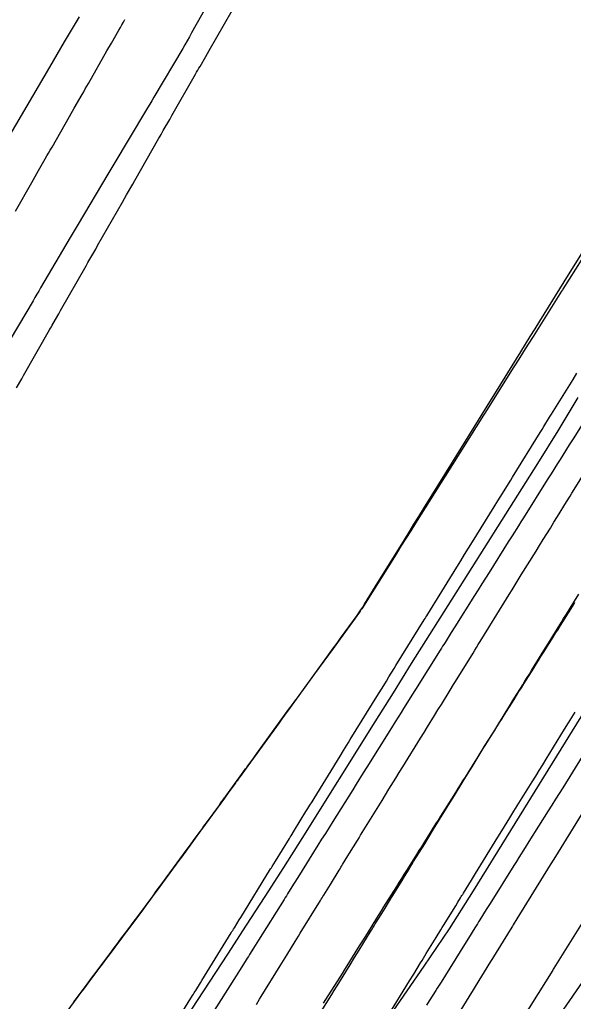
# Model space of a CAD drawing. Extents: x 1005228 to 1008882, y 1883389 to 1885754.
# Drawn here: x 1008706.4 to 1008743.9, y 1885456.6 to 1885523.2 of the extents above; entities that cross this region are included whole.
import ezdxf

# ---------------------------------------------------------------- set-up
doc = ezdxf.new("R2010")
doc.units = 0
for name, color, linetype in [('ATDIMS', 7, 'Continuous'), ('C-ANNO-NOTE', 7, 'Continuous'), ('S_BRIDGE', 7, 'Continuous'), ('TSOBSTACLE', 7, 'Continuous')]:
    doc.layers.add(name, color=color, linetype=linetype)

msp = doc.modelspace()

# ---------------------------------------------------------------- linework, layer by layer
at = {"layer": 'ATDIMS'}
for points in [[(1008726.74, 1885455.762), (1008727.369, 1885456.783), (1008727.527, 1885457.038), (1008727.684, 1885457.294), (1008727.841, 1885457.549), (1008727.999, 1885457.804), (1008728.759, 1885459.039), (1008729.067, 1885459.539), (1008729.375, 1885460.04), (1008730.13, 1885461.266), (1008730.215, 1885461.404), (1008730.3, 1885461.542), (1008730.385, 1885461.681), (1008730.47, 1885461.819), (1008730.907, 1885462.529), (1008731.13, 1885462.892), (1008731.427, 1885463.375), (1008731.501, 1885463.496), (1008731.575, 1885463.617), (1008731.65, 1885463.737), (1008731.724, 1885463.858), (1008732.215, 1885464.656), (1008732.448, 1885465.034), (1008732.759, 1885465.54), (1008732.837, 1885465.666), (1008732.915, 1885465.792), (1008732.992, 1885465.918), (1008733.07, 1885466.045), (1008733.822, 1885467.264), (1008734.125, 1885467.755), (1008734.427, 1885468.245), (1008735.233, 1885469.552), (1008735.533, 1885470.039), (1008735.833, 1885470.526), (1008736.434, 1885471.501), (1008736.735, 1885471.988), (1008737.035, 1885472.475), (1008737.798, 1885473.712), (1008737.975, 1885473.999), (1008738.152, 1885474.286), (1008738.329, 1885474.573), (1008738.506, 1885474.861), (1008739.281, 1885476.116), (1008739.579, 1885476.6), (1008739.877, 1885477.083), (1008740.473, 1885478.05), (1008740.622, 1885478.291), (1008740.771, 1885478.533), (1008740.92, 1885478.774), (1008741.069, 1885479.016), (1008741.912, 1885480.379), (1008742.208, 1885480.859), (1008742.504, 1885481.339), (1008743.099, 1885482.301), (1008743.246, 1885482.539), (1008743.393, 1885482.777), (1008743.541, 1885483.016), (1008743.688, 1885483.254), (1008744.278, 1885484.206)], [(1008744.509, 1885473.176), (1008743.182, 1885471.06), (1008742.936, 1885470.667), (1008742.691, 1885470.275), (1008742.445, 1885469.883), (1008742.199, 1885469.491), (1008740.895, 1885467.409), (1008740.639, 1885467.001), (1008740.213, 1885466.321), (1008740.042, 1885466.049), (1008739.872, 1885465.777), (1008738.262, 1885463.207), (1008738.001, 1885462.791), (1008737.568, 1885462.099), (1008737.481, 1885461.961), (1008737.394, 1885461.822), (1008737.308, 1885461.684), (1008737.221, 1885461.545), (1008736.783, 1885460.844), (1008736.521, 1885460.424), (1008734.928, 1885457.877), (1008734.839, 1885457.735), (1008734.751, 1885457.593), (1008734.662, 1885457.451), (1008734.572, 1885457.309), (1008734.127, 1885456.598), (1008733.949, 1885456.314)]]:
    msp.add_lwpolyline(points, dxfattribs=at)
at = {"layer": 'C-ANNO-NOTE'}
for points in [[(1008710.382, 1885523.372), (1008709.382, 1885521.665), (1008708.38, 1885519.958), (1008703.364, 1885511.422)], [(1008709.079, 1885442.35), (1008720.476, 1885459.769), (1008721.748, 1885461.724), (1008723.01, 1885463.685), (1008724.263, 1885465.652), (1008725.506, 1885467.625), (1008730.458, 1885475.531), (1008731.697, 1885477.507), (1008732.937, 1885479.483), (1008734.179, 1885481.457), (1008735.422, 1885483.43), (1008741.49, 1885493.051), (1008742.879, 1885495.289), (1008744.235, 1885497.547)], [(1008754.503, 1885472.348), (1008737.797, 1885448.141)]]:
    msp.add_lwpolyline(points, dxfattribs=at)
at = {"layer": 'S_BRIDGE'}
msp.add_lwpolyline([(1008744.713, 1885476.354), (1008737.111, 1885464.067), (1008736.299, 1885462.774), (1008735.472, 1885461.491), (1008734.629, 1885460.218), (1008733.769, 1885458.956), (1008730.299, 1885453.929)], dxfattribs=at)
at = {"layer": 'TSOBSTACLE'}
for points in [[(1008719.849, 1885525.552), (1008718.019, 1885522.277), (1008717.87, 1885522.011), (1008717.718, 1885521.746), (1008717.565, 1885521.482), (1008717.411, 1885521.22), (1008715.455, 1885517.92), (1008715.313, 1885517.682), (1008715.172, 1885517.443), (1008715.031, 1885517.205), (1008714.889, 1885516.967), (1008712.751, 1885513.379), (1008712.338, 1885512.685), (1008710.324, 1885509.304), (1008710.189, 1885509.078), (1008710.055, 1885508.852), (1008709.921, 1885508.625), (1008709.788, 1885508.399), (1008707.772, 1885504.979), (1008707.644, 1885504.761), (1008707.516, 1885504.544), (1008707.388, 1885504.327), (1008707.26, 1885504.109), (1008705.221, 1885500.645)], [(1008706.148, 1885498.198), (1008706.5, 1885498.816), (1008706.617, 1885499.022), (1008708.383, 1885502.127), (1008708.445, 1885502.236), (1008708.507, 1885502.345), (1008708.569, 1885502.453), (1008708.631, 1885502.562), (1008709.003, 1885503.215), (1008709.127, 1885503.433), (1008710.856, 1885506.465), (1008710.987, 1885506.695), (1008711.118, 1885506.924), (1008711.511, 1885507.614), (1008711.642, 1885507.844), (1008713.329, 1885510.802), (1008713.467, 1885511.045), (1008713.606, 1885511.287), (1008714.02, 1885512.014), (1008714.159, 1885512.257), (1008715.802, 1885515.139), (1008715.875, 1885515.267), (1008715.948, 1885515.395), (1008716.021, 1885515.522), (1008716.094, 1885515.65), (1008716.532, 1885516.416), (1008716.678, 1885516.671), (1008718.279, 1885519.474), (1008718.355, 1885519.608), (1008718.432, 1885519.743), (1008718.509, 1885519.877), (1008718.586, 1885520.011), (1008718.971, 1885520.683), (1008719.201, 1885521.086), (1008720.758, 1885523.806)], [(1008706.077, 1885510.195), (1008707.187, 1885512.141), (1008707.414, 1885512.539), (1008707.641, 1885512.937), (1008708.094, 1885513.732), (1008708.208, 1885513.931), (1008708.321, 1885514.129), (1008708.434, 1885514.328), (1008708.548, 1885514.527), (1008709.73, 1885516.599), (1008710.052, 1885517.164), (1008710.588, 1885518.105), (1008710.696, 1885518.293), (1008710.803, 1885518.481), (1008710.911, 1885518.67), (1008711.018, 1885518.858), (1008712.276, 1885521.059), (1008712.58, 1885521.591), (1008713.086, 1885522.477), (1008713.187, 1885522.654), (1008713.289, 1885522.832), (1008713.39, 1885523.009), (1008713.492, 1885523.186)], [(1008710.028, 1885456.521), (1008710.21, 1885456.763), (1008710.936, 1885457.733), (1008711.117, 1885457.976), (1008711.299, 1885458.218), (1008711.48, 1885458.461), (1008711.661, 1885458.703), (1008712.554, 1885459.896), (1008712.705, 1885460.098), (1008712.856, 1885460.301), (1008713.007, 1885460.504), (1008713.157, 1885460.707), (1008713.759, 1885461.519), (1008714.059, 1885461.925), (1008714.36, 1885462.331), (1008715.398, 1885463.733), (1008715.621, 1885464.035), (1008715.843, 1885464.337), (1008716.065, 1885464.639), (1008716.287, 1885464.941), (1008717.711, 1885466.885), (1008717.931, 1885467.185), (1008718.15, 1885467.485), (1008718.589, 1885468.085), (1008718.699, 1885468.234), (1008718.808, 1885468.384), (1008718.918, 1885468.535), (1008719.027, 1885468.685), (1008719.852, 1885469.82), (1008719.983, 1885470.002), (1008720.159, 1885470.244), (1008720.203, 1885470.304), (1008720.247, 1885470.365), (1008720.291, 1885470.425), (1008720.335, 1885470.486), (1008721.407, 1885471.965), (1008721.677, 1885472.337), (1008721.754, 1885472.444), (1008721.831, 1885472.55), (1008722.226, 1885473.094), (1008722.428, 1885473.373), (1008724.614, 1885476.388), (1008724.698, 1885476.503), (1008724.782, 1885476.619), (1008725.075, 1885477.023), (1008725.117, 1885477.081), (1008727.179, 1885479.921), (1008727.411, 1885480.241), (1008727.644, 1885480.561), (1008727.876, 1885480.881), (1008728.108, 1885481.201), (1008729.232, 1885482.747), (1008729.365, 1885482.934), (1008729.495, 1885483.125), (1008729.622, 1885483.317), (1008729.745, 1885483.512), (1008730.472, 1885484.691), (1008732.445, 1885487.885), (1008732.77, 1885488.412), (1008733.096, 1885488.939), (1008733.422, 1885489.466), (1008733.748, 1885489.993), (1008735.709, 1885493.162), (1008738.349, 1885497.427), (1008738.389, 1885497.492), (1008740.336, 1885500.637), (1008740.659, 1885501.158), (1008740.982, 1885501.68), (1008741.305, 1885502.201), (1008741.628, 1885502.722), (1008743.58, 1885505.868), (1008743.626, 1885505.942), (1008746.195, 1885510.078)], [(1008745.757, 1885508.957), (1008743.198, 1885504.902), (1008743.168, 1885504.854), (1008743.107, 1885504.756), (1008741.171, 1885501.684), (1008740.846, 1885501.168), (1008740.521, 1885500.652), (1008740.196, 1885500.135), (1008739.871, 1885499.619), (1008737.894, 1885496.476), (1008737.814, 1885496.349), (1008735.201, 1885492.195), (1008735.17, 1885492.144), (1008733.201, 1885489.013), (1008732.872, 1885488.49), (1008732.543, 1885487.966), (1008732.214, 1885487.442), (1008731.885, 1885486.919), (1008729.888, 1885483.734), (1008729.599, 1885483.274), (1008729.551, 1885483.198), (1008729.501, 1885483.123), (1008729.449, 1885483.048), (1008729.397, 1885482.974), (1008727.614, 1885480.519), (1008727.299, 1885480.086), (1008726.984, 1885479.652), (1008726.669, 1885479.219), (1008726.354, 1885478.785), (1008724.515, 1885476.25), (1008724.324, 1885475.988), (1008724.134, 1885475.725), (1008724.038, 1885475.594), (1008723.943, 1885475.463), (1008721.826, 1885472.543), (1008721.607, 1885472.24), (1008721.241, 1885471.736), (1008721.168, 1885471.635), (1008721.095, 1885471.534), (1008721.021, 1885471.433), (1008720.948, 1885471.332), (1008720.498, 1885470.713), (1008720.243, 1885470.361), (1008718.379, 1885467.797), (1008718.263, 1885467.637), (1008718.146, 1885467.477), (1008718.029, 1885467.317), (1008717.912, 1885467.157), (1008717.327, 1885466.359), (1008717.092, 1885466.04), (1008716.975, 1885465.881), (1008715.608, 1885464.018), (1008715.392, 1885463.725), (1008715.176, 1885463.432), (1008714.96, 1885463.139), (1008714.743, 1885462.846), (1008713.756, 1885461.516), (1008713.599, 1885461.305), (1008713.442, 1885461.093), (1008713.285, 1885460.881), (1008713.127, 1885460.669), (1008712.499, 1885459.822), (1008712.342, 1885459.61), (1008712.184, 1885459.399), (1008712.026, 1885459.188), (1008711.868, 1885458.977), (1008711.056, 1885457.893), (1008710.868, 1885457.643), (1008710.679, 1885457.392), (1008710.491, 1885457.141), (1008710.303, 1885456.89), (1008709.547, 1885455.882)], [(1008716.07, 1885453.708), (1008718.082, 1885456.963), (1008718.135, 1885457.048), (1008718.187, 1885457.133), (1008718.24, 1885457.219), (1008718.292, 1885457.304), (1008718.608, 1885457.815), (1008718.713, 1885457.986), (1008720.7, 1885461.207), (1008720.754, 1885461.295), (1008720.808, 1885461.383), (1008720.863, 1885461.471), (1008720.917, 1885461.559), (1008721.243, 1885462.088), (1008721.351, 1885462.265), (1008723.372, 1885465.547), (1008723.426, 1885465.635), (1008723.48, 1885465.723), (1008723.697, 1885466.076), (1008724.645, 1885467.617), (1008724.702, 1885467.711), (1008724.76, 1885467.804), (1008724.99, 1885468.178), (1008725.765, 1885469.437), (1008725.904, 1885469.662), (1008726.042, 1885469.888), (1008726.181, 1885470.113), (1008726.32, 1885470.338), (1008728.087, 1885473.205), (1008728.318, 1885473.578), (1008728.663, 1885474.138), (1008728.778, 1885474.324), (1008730.697, 1885477.437), (1008730.932, 1885477.818), (1008731.225, 1885478.293), (1008731.401, 1885478.578), (1008731.755, 1885479.153), (1008731.873, 1885479.344), (1008733.784, 1885482.443), (1008733.844, 1885482.54), (1008733.904, 1885482.637), (1008733.964, 1885482.735), (1008734.025, 1885482.832), (1008734.385, 1885483.416), (1008734.506, 1885483.611), (1008735.996, 1885486.024), (1008736.262, 1885486.454), (1008736.528, 1885486.885), (1008736.795, 1885487.316), (1008737.061, 1885487.746), (1008738.536, 1885490.13), (1008738.784, 1885490.53), (1008739.094, 1885491.031), (1008739.28, 1885491.331), (1008739.655, 1885491.937), (1008739.779, 1885492.139), (1008741.656, 1885495.171), (1008741.783, 1885495.376), (1008741.91, 1885495.581), (1008742.291, 1885496.196), (1008742.418, 1885496.401), (1008743.884, 1885498.771), (1008744.148, 1885499.196)], [(1008745.181, 1885496.795), (1008743.887, 1885494.738), (1008743.623, 1885494.319), (1008743.182, 1885493.616), (1008743.007, 1885493.339), (1008742.833, 1885493.061), (1008742.396, 1885492.368), (1008742.135, 1885491.952), (1008740.521, 1885489.385), (1008740.349, 1885489.113), (1008740.178, 1885488.84), (1008739.749, 1885488.158), (1008739.492, 1885487.749), (1008738.185, 1885485.67), (1008737.938, 1885485.278), (1008737.692, 1885484.886), (1008737.446, 1885484.494), (1008737.2, 1885484.102), (1008735.872, 1885481.986), (1008735.622, 1885481.587), (1008735.205, 1885480.923), (1008735.122, 1885480.79), (1008735.038, 1885480.657), (1008734.955, 1885480.524), (1008734.872, 1885480.391), (1008733.205, 1885477.732), (1008732.96, 1885477.34), (1008732.549, 1885476.685), (1008732.387, 1885476.426), (1008732.225, 1885476.168), (1008731.819, 1885475.521), (1008731.576, 1885475.132), (1008729.895, 1885472.45), (1008729.657, 1885472.069), (1008729.179, 1885471.306), (1008728.94, 1885470.925), (1008727.589, 1885468.768), (1008727.337, 1885468.366), (1008727.086, 1885467.964), (1008726.834, 1885467.562), (1008726.583, 1885467.16), (1008725.211, 1885464.965), (1008724.979, 1885464.595), (1008724.593, 1885463.978), (1008724.516, 1885463.854), (1008724.439, 1885463.731), (1008724.362, 1885463.607), (1008724.284, 1885463.484), (1008722.545, 1885460.708), (1008722.318, 1885460.346), (1008721.938, 1885459.739), (1008721.863, 1885459.619), (1008721.788, 1885459.5), (1008721.712, 1885459.38), (1008721.637, 1885459.261), (1008721.262, 1885458.663), (1008721.036, 1885458.304), (1008719.278, 1885455.506)], [(1008722.405, 1885456.353), (1008722.627, 1885456.714), (1008722.739, 1885456.894), (1008724.019, 1885458.97), (1008724.133, 1885459.154), (1008724.246, 1885459.338), (1008724.36, 1885459.523), (1008724.473, 1885459.707), (1008725.041, 1885460.629), (1008725.268, 1885460.998), (1008725.382, 1885461.183), (1008726.751, 1885463.406), (1008726.807, 1885463.498), (1008726.863, 1885463.589), (1008726.919, 1885463.68), (1008726.975, 1885463.771), (1008727.312, 1885464.319), (1008727.424, 1885464.501), (1008728.021, 1885465.471), (1008728.08, 1885465.567), (1008728.139, 1885465.664), (1008728.198, 1885465.76), (1008728.257, 1885465.856), (1008728.613, 1885466.433), (1008728.731, 1885466.625), (1008729.262, 1885467.488), (1008729.37, 1885467.664), (1008729.479, 1885467.84), (1008729.587, 1885468.016), (1008729.695, 1885468.192), (1008730.93, 1885470.194), (1008731.164, 1885470.573), (1008731.397, 1885470.952), (1008731.864, 1885471.71), (1008732.098, 1885472.089), (1008732.332, 1885472.467), (1008733.539, 1885474.425), (1008733.775, 1885474.808), (1008734.01, 1885475.19), (1008734.482, 1885475.955), (1008734.718, 1885476.337), (1008734.953, 1885476.719), (1008735.548, 1885477.684), (1008735.786, 1885478.069), (1008735.904, 1885478.261), (1008737.098, 1885480.197), (1008737.218, 1885480.391), (1008737.338, 1885480.585), (1008737.458, 1885480.779), (1008737.577, 1885480.973), (1008738.177, 1885481.944), (1008738.417, 1885482.332), (1008738.537, 1885482.526), (1008739.548, 1885484.162), (1008739.754, 1885484.497), (1008739.961, 1885484.831), (1008740.168, 1885485.166), (1008740.375, 1885485.5), (1008741.373, 1885487.114), (1008741.616, 1885487.506), (1008741.859, 1885487.899), (1008742.344, 1885488.683), (1008742.587, 1885489.075), (1008742.83, 1885489.468), (1008743.443, 1885490.458), (1008743.687, 1885490.853), (1008743.809, 1885491.05), (1008744.967, 1885492.921)], [(1008743.987, 1885483.629), (1008743.823, 1885483.368), (1008743.168, 1885482.327), (1008743.004, 1885482.066), (1008742.841, 1885481.806), (1008742.677, 1885481.545), (1008742.514, 1885481.285), (1008741.851, 1885480.228), (1008741.686, 1885479.966), (1008741.521, 1885479.703), (1008741.356, 1885479.44), (1008741.191, 1885479.177), (1008740.522, 1885478.11), (1008740.355, 1885477.844), (1008740.189, 1885477.579), (1008740.023, 1885477.314), (1008739.856, 1885477.048), (1008739.188, 1885475.982), (1008739.023, 1885475.719), (1008738.858, 1885475.456), (1008738.693, 1885475.193), (1008738.528, 1885474.93), (1008737.866, 1885473.872), (1008737.702, 1885473.612), (1008737.539, 1885473.351), (1008737.375, 1885473.09), (1008737.212, 1885472.829), (1008736.558, 1885471.786), (1008736.395, 1885471.525), (1008736.231, 1885471.264), (1008736.068, 1885471.003), (1008735.904, 1885470.742), (1008735.213, 1885469.639), (1008735.051, 1885469.381), (1008734.889, 1885469.122), (1008734.727, 1885468.864), (1008734.565, 1885468.605), (1008733.918, 1885467.571), (1008733.756, 1885467.313), (1008733.594, 1885467.054), (1008733.432, 1885466.796), (1008733.27, 1885466.538), (1008732.578, 1885465.434), (1008732.409, 1885465.163), (1008732.24, 1885464.893), (1008732.071, 1885464.623), (1008731.902, 1885464.353), (1008731.196, 1885463.223), (1008731.036, 1885462.967), (1008730.876, 1885462.711), (1008730.716, 1885462.455), (1008730.556, 1885462.199), (1008729.915, 1885461.174), (1008729.755, 1885460.918), (1008729.595, 1885460.662), (1008729.434, 1885460.406), (1008729.274, 1885460.15), (1008728.534, 1885458.968), (1008728.375, 1885458.715), (1008728.216, 1885458.461), (1008728.057, 1885458.208), (1008727.898, 1885457.954), (1008727.259, 1885456.935), (1008727.102, 1885456.684), (1008726.945, 1885456.433)], [(1008731.319, 1885455.569), (1008732.79, 1885457.957), (1008733.074, 1885458.419), (1008733.548, 1885459.188), (1008733.642, 1885459.342), (1008733.737, 1885459.496), (1008733.832, 1885459.65), (1008733.926, 1885459.804), (1008734.605, 1885460.908), (1008734.922, 1885461.423), (1008735.012, 1885461.57), (1008735.103, 1885461.717), (1008735.926, 1885463.054), (1008736.067, 1885463.284), (1008736.256, 1885463.591), (1008736.303, 1885463.668), (1008736.351, 1885463.744), (1008736.398, 1885463.821), (1008736.445, 1885463.898), (1008736.994, 1885464.787), (1008737.269, 1885465.234), (1008738.787, 1885467.696), (1008739.059, 1885468.137), (1008739.604, 1885469.021), (1008739.876, 1885469.462), (1008741.113, 1885471.469), (1008741.35, 1885471.852), (1008741.586, 1885472.235), (1008741.823, 1885472.619), (1008742.059, 1885473.002), (1008743.312, 1885475.033), (1008743.58, 1885475.468), (1008744.026, 1885476.191)], [(1008744.429, 1885469.225), (1008742.686, 1885466.399), (1008742.372, 1885465.89), (1008742.341, 1885465.839), (1008740.079, 1885462.171), (1008739.82, 1885461.751), (1008739.77, 1885461.669), (1008739.62, 1885461.425), (1008738.481, 1885459.575), (1008738.416, 1885459.47), (1008738.287, 1885459.26), (1008737.245, 1885457.565), (1008737.174, 1885457.45), (1008737.103, 1885457.335), (1008736.821, 1885456.876), (1008734.639, 1885453.333)], [(1008745.19, 1885462.967), (1008742.583, 1885458.805), (1008742.54, 1885458.737), (1008742.506, 1885458.683), (1008739.918, 1885454.542)]]:
    msp.add_lwpolyline(points, dxfattribs=at)

doc.saveas('drawing.dxf')
